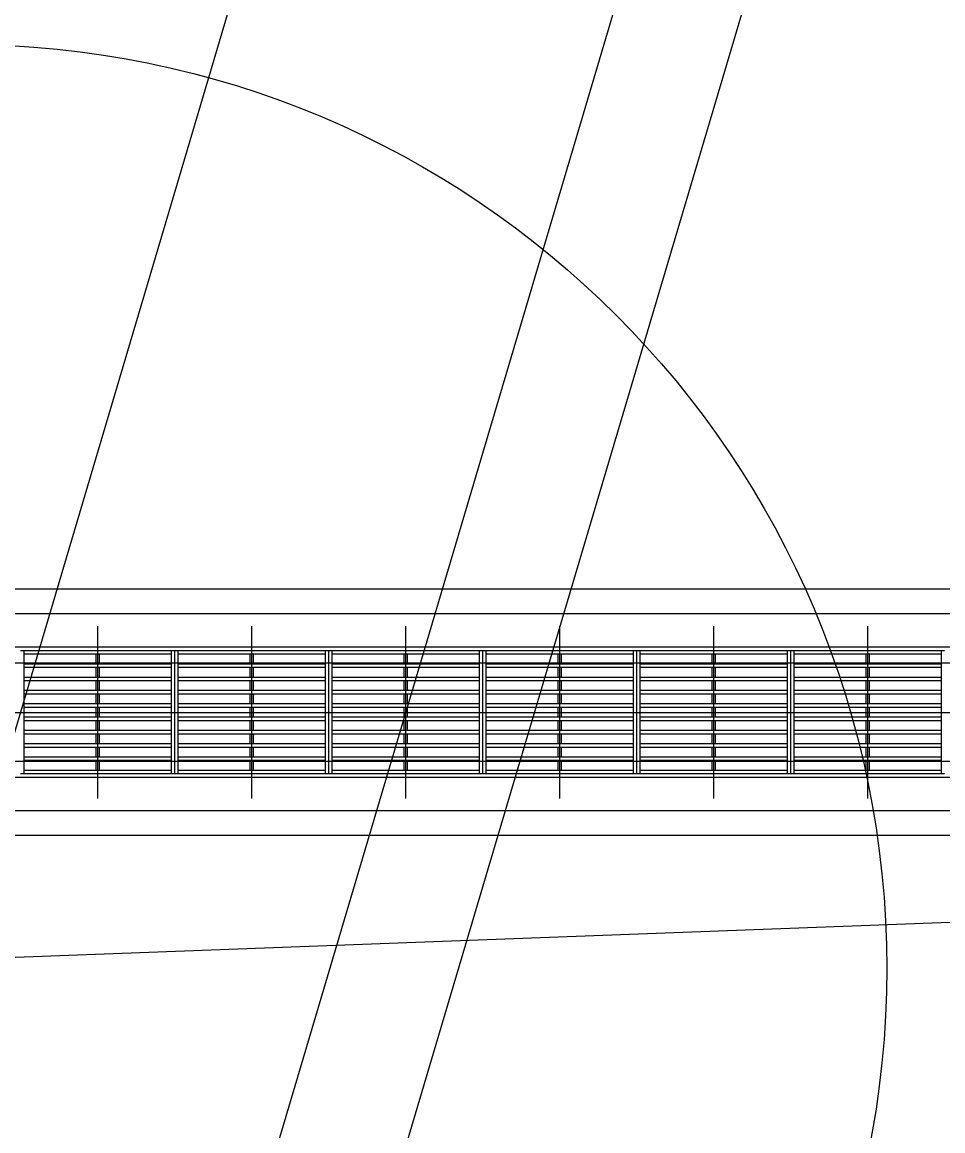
# Model space of a CAD drawing. Extents: x -510185 to -506993, y -1126306 to -1123642.
# Drawn here: x -509943.75 to -509940.014, y -1125306.563 to -1125302.064 of the extents above; entities that cross this region are included whole.
import ezdxf

# ---------------------------------------------------------------- set-up
doc = ezdxf.new("R2010")
doc.units = 0
for name, color, linetype in [('návrh', 7, 'Continuous'), ('parcelni hranice', 7, 'Continuous'), ('u_cesta19', 7, 'Continuous'), ('u_osa19', 7, 'Continuous')]:
    doc.layers.add(name, color=color, linetype=linetype)

msp = doc.modelspace()

# ---------------------------------------------------------------- linework, layer by layer
at = {"layer": 'návrh'}
for radius in [7.5, 3.75]:
    msp.add_circle((-509943.9921, -1125305.9038), radius, dxfattribs=at)
at = {"layer": 'parcelni hranice'}
msp.add_line((-509933.08, -1125305.46), (-509960.43, -1125306.48), dxfattribs=at)
at = {"layer": 'u_cesta19'}
for p, q in [((-509936.0324, -1125304.3647), (-509951.4824, -1125304.3647)), ((-509936.0324, -1125304.4647), (-509951.4824, -1125304.4647)), ((-509943.4449, -1125304.5147), (-509943.4449, -1125305.2147)), ((-509942.8199, -1125304.5147), (-509942.8199, -1125305.2147)), ((-509942.1949, -1125304.5147), (-509942.1949, -1125305.2147)), ((-509941.5699, -1125304.5147), (-509941.5699, -1125305.2147)), ((-509940.9449, -1125304.5147), (-509940.9449, -1125305.2147)), ((-509940.3199, -1125304.5147), (-509940.3199, -1125305.2147)), ((-509935.6324, -1125304.5997), (-509951.8824, -1125304.5997)), ((-509943.1324, -1125304.6147), (-509943.7574, -1125304.6147)), ((-509943.7434, -1125304.6147), (-509943.7434, -1125305.1147)), ((-509943.1464, -1125304.6287), (-509943.7434, -1125304.6287)), ((-509943.4519, -1125304.6287), (-509943.4519, -1125304.6687)), ((-509943.4379, -1125304.6287), (-509943.4379, -1125304.6687)), ((-509943.1464, -1125304.6147), (-509943.1464, -1125305.1147)), ((-509943.1324, -1125304.6147), (-509943.1324, -1125305.1147)), ((-509943.1324, -1125304.6147), (-509943.1324, -1125305.1147)), ((-509942.5074, -1125304.6147), (-509943.1324, -1125304.6147)), ((-509943.1184, -1125304.6147), (-509943.1184, -1125305.1147)), ((-509942.5214, -1125304.6287), (-509943.1184, -1125304.6287)), ((-509942.8269, -1125304.6287), (-509942.8269, -1125304.6687)), ((-509942.8129, -1125304.6287), (-509942.8129, -1125304.6687)), ((-509942.5214, -1125304.6147), (-509942.5214, -1125305.1147)), ((-509942.5074, -1125304.6147), (-509942.5074, -1125305.1147)), ((-509942.5074, -1125304.6147), (-509942.5074, -1125305.1147)), ((-509941.8824, -1125304.6147), (-509942.5074, -1125304.6147)), ((-509942.4934, -1125304.6147), (-509942.4934, -1125305.1147)), ((-509941.8964, -1125304.6287), (-509942.4934, -1125304.6287)), ((-509942.2019, -1125304.6287), (-509942.2019, -1125304.6687)), ((-509942.1879, -1125304.6287), (-509942.1879, -1125304.6687)), ((-509941.8964, -1125304.6147), (-509941.8964, -1125305.1147)), ((-509941.8824, -1125304.6147), (-509941.8824, -1125305.1147)), ((-509941.8824, -1125304.6147), (-509941.8824, -1125305.1147)), ((-509941.2574, -1125304.6147), (-509941.8824, -1125304.6147)), ((-509941.8684, -1125304.6147), (-509941.8684, -1125305.1147)), ((-509941.2714, -1125304.6287), (-509941.8684, -1125304.6287)), ((-509941.5769, -1125304.6287), (-509941.5769, -1125304.6687)), ((-509941.5629, -1125304.6287), (-509941.5629, -1125304.6687)), ((-509941.2714, -1125304.6147), (-509941.2714, -1125305.1147)), ((-509941.2574, -1125304.6147), (-509941.2574, -1125305.1147)), ((-509941.2574, -1125304.6147), (-509941.2574, -1125305.1147)), ((-509940.6324, -1125304.6147), (-509941.2574, -1125304.6147)), ((-509941.2434, -1125304.6147), (-509941.2434, -1125305.1147)), ((-509940.6464, -1125304.6287), (-509941.2434, -1125304.6287)), ((-509940.9519, -1125304.6287), (-509940.9519, -1125304.6687)), ((-509940.9379, -1125304.6287), (-509940.9379, -1125304.6687)), ((-509940.6464, -1125304.6147), (-509940.6464, -1125305.1147)), ((-509940.6324, -1125304.6147), (-509940.6324, -1125305.1147)), ((-509940.6324, -1125304.6147), (-509940.6324, -1125305.1147)), ((-509940.0074, -1125304.6147), (-509940.6324, -1125304.6147)), ((-509940.6184, -1125304.6147), (-509940.6184, -1125305.1147)), ((-509940.0214, -1125304.6287), (-509940.6184, -1125304.6287)), ((-509940.3269, -1125304.6287), (-509940.3269, -1125304.6687)), ((-509940.3129, -1125304.6287), (-509940.3129, -1125304.6687)), ((-509940.0214, -1125304.6147), (-509940.0214, -1125305.1147)), ((-509935.6324, -1125304.6647), (-509951.8824, -1125304.6647)), ((-509943.1464, -1125304.6687), (-509943.7434, -1125304.6687)), ((-509943.1464, -1125304.6827), (-509943.7434, -1125304.6827)), ((-509943.4519, -1125304.6827), (-509943.4519, -1125304.7227)), ((-509943.4379, -1125304.6827), (-509943.4379, -1125304.7227)), ((-509942.5214, -1125304.6687), (-509943.1184, -1125304.6687)), ((-509942.5214, -1125304.6827), (-509943.1184, -1125304.6827)), ((-509942.8269, -1125304.6827), (-509942.8269, -1125304.7227)), ((-509942.8129, -1125304.6827), (-509942.8129, -1125304.7227)), ((-509941.8964, -1125304.6687), (-509942.4934, -1125304.6687)), ((-509941.8964, -1125304.6827), (-509942.4934, -1125304.6827)), ((-509942.2019, -1125304.6827), (-509942.2019, -1125304.7227)), ((-509942.1879, -1125304.6827), (-509942.1879, -1125304.7227)), ((-509941.2714, -1125304.6687), (-509941.8684, -1125304.6687)), ((-509941.2714, -1125304.6827), (-509941.8684, -1125304.6827)), ((-509941.5769, -1125304.6827), (-509941.5769, -1125304.7227)), ((-509941.5629, -1125304.6827), (-509941.5629, -1125304.7227)), ((-509940.6464, -1125304.6687), (-509941.2434, -1125304.6687)), ((-509940.6464, -1125304.6827), (-509941.2434, -1125304.6827)), ((-509940.9519, -1125304.6827), (-509940.9519, -1125304.7227)), ((-509940.9379, -1125304.6827), (-509940.9379, -1125304.7227)), ((-509940.0214, -1125304.6687), (-509940.6184, -1125304.6687)), ((-509940.0214, -1125304.6827), (-509940.6184, -1125304.6827)), ((-509940.3269, -1125304.6827), (-509940.3269, -1125304.7227)), ((-509940.3129, -1125304.6827), (-509940.3129, -1125304.7227)), ((-509943.1464, -1125304.7227), (-509943.7434, -1125304.7227)), ((-509942.5214, -1125304.7227), (-509943.1184, -1125304.7227)), ((-509941.8964, -1125304.7227), (-509942.4934, -1125304.7227)), ((-509941.2714, -1125304.7227), (-509941.8684, -1125304.7227)), ((-509940.6464, -1125304.7227), (-509941.2434, -1125304.7227)), ((-509940.0214, -1125304.7227), (-509940.6184, -1125304.7227)), ((-509943.1464, -1125304.7367), (-509943.7434, -1125304.7367)), ((-509943.4519, -1125304.7367), (-509943.4519, -1125304.7767)), ((-509943.4379, -1125304.7367), (-509943.4379, -1125304.7767)), ((-509942.5214, -1125304.7367), (-509943.1184, -1125304.7367)), ((-509942.8269, -1125304.7367), (-509942.8269, -1125304.7767)), ((-509942.8129, -1125304.7367), (-509942.8129, -1125304.7767)), ((-509941.8964, -1125304.7367), (-509942.4934, -1125304.7367)), ((-509942.2019, -1125304.7367), (-509942.2019, -1125304.7767)), ((-509942.1879, -1125304.7367), (-509942.1879, -1125304.7767)), ((-509941.2714, -1125304.7367), (-509941.8684, -1125304.7367)), ((-509941.5769, -1125304.7367), (-509941.5769, -1125304.7767)), ((-509941.5629, -1125304.7367), (-509941.5629, -1125304.7767)), ((-509940.6464, -1125304.7367), (-509941.2434, -1125304.7367)), ((-509940.9519, -1125304.7367), (-509940.9519, -1125304.7767)), ((-509940.9379, -1125304.7367), (-509940.9379, -1125304.7767)), ((-509940.0214, -1125304.7367), (-509940.6184, -1125304.7367)), ((-509940.3269, -1125304.7367), (-509940.3269, -1125304.7767)), ((-509940.3129, -1125304.7367), (-509940.3129, -1125304.7767)), ((-509943.1464, -1125304.7767), (-509943.7434, -1125304.7767)), ((-509943.1464, -1125304.7907), (-509943.7434, -1125304.7907)), ((-509943.4519, -1125304.7907), (-509943.4519, -1125304.8307)), ((-509943.4379, -1125304.7907), (-509943.4379, -1125304.8307)), ((-509942.5214, -1125304.7767), (-509943.1184, -1125304.7767)), ((-509942.5214, -1125304.7907), (-509943.1184, -1125304.7907)), ((-509942.8269, -1125304.7907), (-509942.8269, -1125304.8307)), ((-509942.8129, -1125304.7907), (-509942.8129, -1125304.8307)), ((-509941.8964, -1125304.7767), (-509942.4934, -1125304.7767)), ((-509941.8964, -1125304.7907), (-509942.4934, -1125304.7907)), ((-509942.2019, -1125304.7907), (-509942.2019, -1125304.8307)), ((-509942.1879, -1125304.7907), (-509942.1879, -1125304.8307)), ((-509941.2714, -1125304.7767), (-509941.8684, -1125304.7767)), ((-509941.2714, -1125304.7907), (-509941.8684, -1125304.7907)), ((-509941.5769, -1125304.7907), (-509941.5769, -1125304.8307)), ((-509941.5629, -1125304.7907), (-509941.5629, -1125304.8307)), ((-509940.6464, -1125304.7767), (-509941.2434, -1125304.7767)), ((-509940.6464, -1125304.7907), (-509941.2434, -1125304.7907)), ((-509940.9519, -1125304.7907), (-509940.9519, -1125304.8307)), ((-509940.9379, -1125304.7907), (-509940.9379, -1125304.8307)), ((-509940.0214, -1125304.7767), (-509940.6184, -1125304.7767)), ((-509940.0214, -1125304.7907), (-509940.6184, -1125304.7907)), ((-509940.3269, -1125304.7907), (-509940.3269, -1125304.8307)), ((-509940.3129, -1125304.7907), (-509940.3129, -1125304.8307)), ((-509943.1464, -1125304.8307), (-509943.7434, -1125304.8307)), ((-509943.1464, -1125304.8447), (-509943.7434, -1125304.8447)), ((-509943.4519, -1125304.8447), (-509943.4519, -1125304.8847)), ((-509943.4379, -1125304.8447), (-509943.4379, -1125304.8847)), ((-509942.5214, -1125304.8307), (-509943.1184, -1125304.8307)), ((-509942.5214, -1125304.8447), (-509943.1184, -1125304.8447)), ((-509942.8269, -1125304.8447), (-509942.8269, -1125304.8847)), ((-509942.8129, -1125304.8447), (-509942.8129, -1125304.8847)), ((-509941.8964, -1125304.8307), (-509942.4934, -1125304.8307)), ((-509941.8964, -1125304.8447), (-509942.4934, -1125304.8447)), ((-509942.2019, -1125304.8447), (-509942.2019, -1125304.8847)), ((-509942.1879, -1125304.8447), (-509942.1879, -1125304.8847)), ((-509941.2714, -1125304.8307), (-509941.8684, -1125304.8307)), ((-509941.2714, -1125304.8447), (-509941.8684, -1125304.8447)), ((-509941.5769, -1125304.8447), (-509941.5769, -1125304.8847)), ((-509941.5629, -1125304.8447), (-509941.5629, -1125304.8847)), ((-509940.6464, -1125304.8307), (-509941.2434, -1125304.8307)), ((-509940.6464, -1125304.8447), (-509941.2434, -1125304.8447)), ((-509940.9519, -1125304.8447), (-509940.9519, -1125304.8847)), ((-509940.9379, -1125304.8447), (-509940.9379, -1125304.8847)), ((-509940.0214, -1125304.8307), (-509940.6184, -1125304.8307)), ((-509940.0214, -1125304.8447), (-509940.6184, -1125304.8447)), ((-509940.3269, -1125304.8447), (-509940.3269, -1125304.8847)), ((-509940.3129, -1125304.8447), (-509940.3129, -1125304.8847)), ((-509952.0824, -1125304.8647), (-509935.4324, -1125304.8647)), ((-509943.1464, -1125304.8847), (-509943.7434, -1125304.8847)), ((-509943.1464, -1125304.8987), (-509943.7434, -1125304.8987)), ((-509943.4519, -1125304.8987), (-509943.4519, -1125304.9387)), ((-509943.4379, -1125304.8987), (-509943.4379, -1125304.9387)), ((-509942.5214, -1125304.8847), (-509943.1184, -1125304.8847)), ((-509942.5214, -1125304.8987), (-509943.1184, -1125304.8987)), ((-509942.8269, -1125304.8987), (-509942.8269, -1125304.9387)), ((-509942.8129, -1125304.8987), (-509942.8129, -1125304.9387)), ((-509941.8964, -1125304.8847), (-509942.4934, -1125304.8847)), ((-509941.8964, -1125304.8987), (-509942.4934, -1125304.8987)), ((-509942.2019, -1125304.8987), (-509942.2019, -1125304.9387)), ((-509942.1879, -1125304.8987), (-509942.1879, -1125304.9387)), ((-509941.2714, -1125304.8847), (-509941.8684, -1125304.8847)), ((-509941.2714, -1125304.8987), (-509941.8684, -1125304.8987)), ((-509941.5769, -1125304.8987), (-509941.5769, -1125304.9387)), ((-509941.5629, -1125304.8987), (-509941.5629, -1125304.9387)), ((-509940.6464, -1125304.8847), (-509941.2434, -1125304.8847)), ((-509940.6464, -1125304.8987), (-509941.2434, -1125304.8987)), ((-509940.9519, -1125304.8987), (-509940.9519, -1125304.9387)), ((-509940.9379, -1125304.8987), (-509940.9379, -1125304.9387)), ((-509940.0214, -1125304.8847), (-509940.6184, -1125304.8847)), ((-509940.0214, -1125304.8987), (-509940.6184, -1125304.8987)), ((-509940.4324, -1125304.8647), (-509940.4324, -1125304.8647)), ((-509940.3269, -1125304.8987), (-509940.3269, -1125304.9387)), ((-509940.3129, -1125304.8987), (-509940.3129, -1125304.9387)), ((-509943.1464, -1125304.9387), (-509943.7434, -1125304.9387)), ((-509943.1464, -1125304.9527), (-509943.7434, -1125304.9527)), ((-509943.4519, -1125304.9527), (-509943.4519, -1125304.9927)), ((-509943.4379, -1125304.9527), (-509943.4379, -1125304.9927)), ((-509942.5214, -1125304.9387), (-509943.1184, -1125304.9387)), ((-509942.5214, -1125304.9527), (-509943.1184, -1125304.9527)), ((-509942.8269, -1125304.9527), (-509942.8269, -1125304.9927)), ((-509942.8129, -1125304.9527), (-509942.8129, -1125304.9927)), ((-509941.8964, -1125304.9387), (-509942.4934, -1125304.9387)), ((-509941.8964, -1125304.9527), (-509942.4934, -1125304.9527)), ((-509942.2019, -1125304.9527), (-509942.2019, -1125304.9927)), ((-509942.1879, -1125304.9527), (-509942.1879, -1125304.9927)), ((-509941.2714, -1125304.9387), (-509941.8684, -1125304.9387)), ((-509941.2714, -1125304.9527), (-509941.8684, -1125304.9527)), ((-509941.5769, -1125304.9527), (-509941.5769, -1125304.9927)), ((-509941.5629, -1125304.9527), (-509941.5629, -1125304.9927)), ((-509940.6464, -1125304.9387), (-509941.2434, -1125304.9387)), ((-509940.6464, -1125304.9527), (-509941.2434, -1125304.9527)), ((-509940.9519, -1125304.9527), (-509940.9519, -1125304.9927)), ((-509940.9379, -1125304.9527), (-509940.9379, -1125304.9927)), ((-509940.0214, -1125304.9387), (-509940.6184, -1125304.9387)), ((-509940.0214, -1125304.9527), (-509940.6184, -1125304.9527)), ((-509940.3269, -1125304.9527), (-509940.3269, -1125304.9927)), ((-509940.3129, -1125304.9527), (-509940.3129, -1125304.9927)), ((-509943.1464, -1125304.9927), (-509943.7434, -1125304.9927)), ((-509942.5214, -1125304.9927), (-509943.1184, -1125304.9927)), ((-509941.8964, -1125304.9927), (-509942.4934, -1125304.9927)), ((-509941.2714, -1125304.9927), (-509941.8684, -1125304.9927)), ((-509940.6464, -1125304.9927), (-509941.2434, -1125304.9927)), ((-509940.0214, -1125304.9927), (-509940.6184, -1125304.9927)), ((-509943.1464, -1125305.0067), (-509943.7434, -1125305.0067)), ((-509943.4519, -1125305.0067), (-509943.4519, -1125305.0467)), ((-509943.4379, -1125305.0067), (-509943.4379, -1125305.0467)), ((-509942.5214, -1125305.0067), (-509943.1184, -1125305.0067)), ((-509942.8269, -1125305.0067), (-509942.8269, -1125305.0467)), ((-509942.8129, -1125305.0067), (-509942.8129, -1125305.0467)), ((-509941.8964, -1125305.0067), (-509942.4934, -1125305.0067)), ((-509942.2019, -1125305.0067), (-509942.2019, -1125305.0467)), ((-509942.1879, -1125305.0067), (-509942.1879, -1125305.0467)), ((-509941.2714, -1125305.0067), (-509941.8684, -1125305.0067)), ((-509941.5769, -1125305.0067), (-509941.5769, -1125305.0467)), ((-509941.5629, -1125305.0067), (-509941.5629, -1125305.0467)), ((-509940.6464, -1125305.0067), (-509941.2434, -1125305.0067)), ((-509940.9519, -1125305.0067), (-509940.9519, -1125305.0467)), ((-509940.9379, -1125305.0067), (-509940.9379, -1125305.0467)), ((-509940.0214, -1125305.0067), (-509940.6184, -1125305.0067)), ((-509940.3269, -1125305.0067), (-509940.3269, -1125305.0467)), ((-509940.3129, -1125305.0067), (-509940.3129, -1125305.0467)), ((-509935.6324, -1125305.0647), (-509951.8824, -1125305.0647)), ((-509943.1464, -1125305.0467), (-509943.7434, -1125305.0467)), ((-509943.1464, -1125305.0607), (-509943.7434, -1125305.0607)), ((-509943.4519, -1125305.0607), (-509943.4519, -1125305.1007)), ((-509943.4379, -1125305.0607), (-509943.4379, -1125305.1007)), ((-509942.5214, -1125305.0467), (-509943.1184, -1125305.0467)), ((-509942.5214, -1125305.0607), (-509943.1184, -1125305.0607)), ((-509942.8269, -1125305.0607), (-509942.8269, -1125305.1007)), ((-509942.8129, -1125305.0607), (-509942.8129, -1125305.1007)), ((-509941.8964, -1125305.0467), (-509942.4934, -1125305.0467)), ((-509941.8964, -1125305.0607), (-509942.4934, -1125305.0607)), ((-509942.2019, -1125305.0607), (-509942.2019, -1125305.1007)), ((-509942.1879, -1125305.0607), (-509942.1879, -1125305.1007)), ((-509941.2714, -1125305.0467), (-509941.8684, -1125305.0467)), ((-509941.2714, -1125305.0607), (-509941.8684, -1125305.0607)), ((-509941.5769, -1125305.0607), (-509941.5769, -1125305.1007)), ((-509941.5629, -1125305.0607), (-509941.5629, -1125305.1007)), ((-509940.6464, -1125305.0467), (-509941.2434, -1125305.0467)), ((-509940.6464, -1125305.0607), (-509941.2434, -1125305.0607)), ((-509940.9519, -1125305.0607), (-509940.9519, -1125305.1007)), ((-509940.9379, -1125305.0607), (-509940.9379, -1125305.1007)), ((-509940.0214, -1125305.0467), (-509940.6184, -1125305.0467)), ((-509940.0214, -1125305.0607), (-509940.6184, -1125305.0607)), ((-509940.3269, -1125305.0607), (-509940.3269, -1125305.1007)), ((-509940.3129, -1125305.0607), (-509940.3129, -1125305.1007)), ((-509935.6324, -1125305.1297), (-509951.8824, -1125305.1297)), ((-509943.1324, -1125305.1147), (-509943.7574, -1125305.1147)), ((-509943.1464, -1125305.1007), (-509943.7434, -1125305.1007)), ((-509942.5074, -1125305.1147), (-509943.1324, -1125305.1147)), ((-509942.5214, -1125305.1007), (-509943.1184, -1125305.1007)), ((-509941.8824, -1125305.1147), (-509942.5074, -1125305.1147)), ((-509941.8964, -1125305.1007), (-509942.4934, -1125305.1007)), ((-509941.2574, -1125305.1147), (-509941.8824, -1125305.1147)), ((-509941.2714, -1125305.1007), (-509941.8684, -1125305.1007)), ((-509940.6324, -1125305.1147), (-509941.2574, -1125305.1147)), ((-509940.6464, -1125305.1007), (-509941.2434, -1125305.1007)), ((-509940.0074, -1125305.1147), (-509940.6324, -1125305.1147)), ((-509940.0214, -1125305.1007), (-509940.6184, -1125305.1007)), ((-509936.0324, -1125305.2647), (-509951.4824, -1125305.2647)), ((-509936.0324, -1125305.3647), (-509951.4824, -1125305.3647))]:
    msp.add_line(p, q, dxfattribs=at)
for points in [[(-509943.4401, -1125309.0718), (-509941.0976, -1125301.1704), (-509939.9583, -1125297.999), (-509938.4864, -1125295.0149), (-509936.6866, -1125292.2165), (-509934.5817, -1125289.6396), (-509932.1685, -1125287.2876), (-509929.1634, -1125284.6737), (-509927.2931, -1125283.0741), (-509925.4012, -1125281.51)], [(-509942.9278, -1125309.1029), (-509940.6222, -1125301.3261), (-509939.4973, -1125298.1947), (-509938.0506, -1125295.2616), (-509936.2814, -1125292.5109), (-509934.2124, -1125289.9779), (-509931.8297, -1125287.6555), (-509928.8368, -1125285.0523), (-509926.9713, -1125283.4568), (-509925.0858, -1125281.898)]]:
    msp.add_lwpolyline(points, dxfattribs=at)
at = {"layer": 'u_osa19'}
msp.add_lwpolyline([(-509944.9911, -1125309.0262), (-509942.5236, -1125300.7033), (-509941.3412, -1125297.4118), (-509939.7941, -1125294.2751), (-509937.9021, -1125291.3335), (-509935.6896, -1125288.6248), (-509933.185, -1125286.1837), (-509930.1431, -1125283.5378), (-509928.2585, -1125281.926)], dxfattribs=at)
msp.add_lwpolyline([(-509944.9911, -1125309.0262), (-509942.5236, -1125300.7033), (-509941.3412, -1125297.4118), (-509939.7941, -1125294.2751), (-509937.9021, -1125291.3335), (-509935.6896, -1125288.6248), (-509933.185, -1125286.1837), (-509930.1431, -1125283.5378), (-509928.2585, -1125281.926)], dxfattribs=at)

doc.saveas('drawing.dxf')
